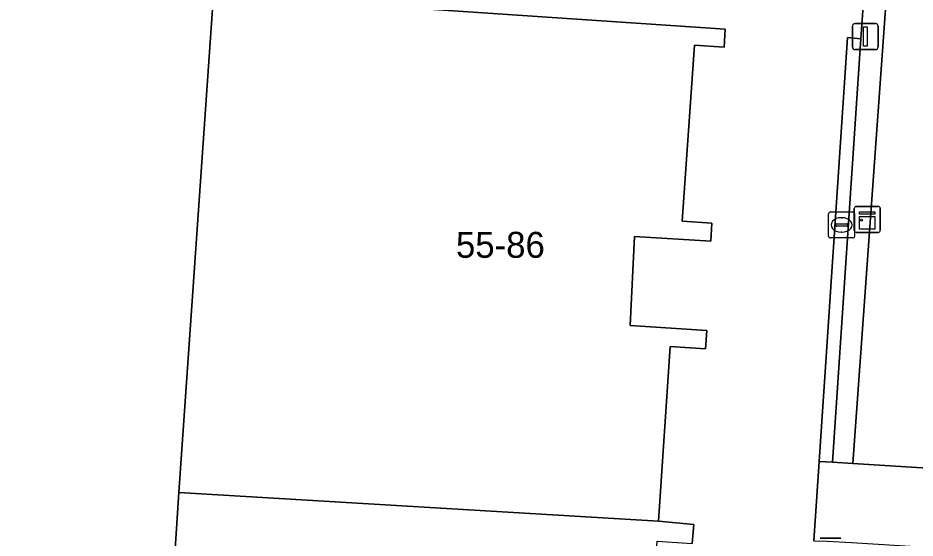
# Model space of a CAD drawing. Extents: x 161848 to 162726, y 385382 to 386521.
# Drawn here: x 162104.36 to 162138.88, y 385651.51 to 385671.55 of the extents above; entities that cross this region are included whole.
import ezdxf

# ---------------------------------------------------------------- set-up
doc = ezdxf.new("R2010")
doc.units = 0
for name, color, linetype in [('IMGEO_Groenvoorziening', 7, 'Continuous'), ('IMGEO_Haag', 7, 'Continuous'), ('IMGEO_Kast', 7, 'Continuous'), ('IMGEO_Kolk', 7, 'Continuous'), ('IMGEO_Lichtmast', 7, 'Continuous'), ('IMGEO_Pand', 7, 'Continuous'), ('IMGEO_Pand_nummerreeks', 7, 'Continuous'), ('IMGEO_Voetpad_open', 7, 'Continuous')]:
    doc.layers.add(name, color=color, linetype=linetype)

msp = doc.modelspace()

# ---------------------------------------------------------------- linework, layer by layer
at = {"layer": 'IMGEO_Groenvoorziening'}
msp.add_lwpolyline([(162133.941, 385731.866), (162132.244, 385706.463), (162131.03, 385706.552), (162129.353, 385681.999), (162138.422, 385681.358), (162136.486, 385654.387), (162153.353, 385653.333), (162154.8, 385659.031), (162159.619, 385661.028), (162163.343, 385661.108), (162157.479, 385729.881)], dxfattribs=at)
msp.add_lwpolyline([(162138.422, 385681.358), (162129.353, 385681.999), (162129.312, 385681.4), (162129.335, 385681.254), (162137.502, 385680.681), (162136.8, 385670.741), (162135.701, 385654.436), (162136.486, 385654.387)], close=True, dxfattribs=at)
at = {"layer": 'IMGEO_Haag'}
msp.add_lwpolyline([(162138.422, 385681.358), (162129.353, 385681.999), (162129.312, 385681.4), (162129.335, 385681.254), (162137.502, 385680.681), (162136.8, 385670.741), (162135.701, 385654.436), (162136.486, 385654.387)], close=True, dxfattribs=at)
at = {"layer": 'IMGEO_Kast'}
for p, q in [((162136.545, 385663.364), (162136.545, 385664.205)), ((162136.545, 385664.205), (162136.545, 385663.364)), ((162136.62, 385664.289), (162137.461, 385664.289)), ((162137.461, 385664.289), (162136.62, 385664.289)), ((162137.545, 385664.214), (162137.545, 385663.373)), ((162137.545, 385663.373), (162137.545, 385664.214)), ((162137.47, 385663.289), (162136.629, 385663.289)), ((162136.629, 385663.289), (162137.47, 385663.289))]:
    msp.add_line(p, q, dxfattribs=at)
for points in [[(162136.74, 385664.079), (162137.34, 385664.079), (162137.34, 385663.994), (162136.74, 385663.994), (162136.74, 385664.079)], [(162136.74, 385663.904), (162137.34, 385663.904), (162137.34, 385663.415), (162136.74, 385663.415), (162136.74, 385663.904)]]:
    msp.add_lwpolyline(points, dxfattribs=at)
msp.add_circle((162136.824, 385663.753), 0.0377, dxfattribs=at)
for centre, start, end in [((162136.623, 385664.211), 92.4484, 184.2845), ((162136.623, 385664.211), 92.4484, 184.2845), ((162137.467, 385664.211), 2.4484, 94.2845), ((162137.467, 385664.211), 2.4484, 94.2845), ((162137.467, 385663.367), 272.4484, 4.2845), ((162137.467, 385663.367), 272.4484, 4.2845), ((162136.623, 385663.367), 182.4484, 274.2845), ((162136.623, 385663.367), 182.4484, 274.2845)]:
    msp.add_arc(centre, 0.0779, start, end, dxfattribs=at)
at = {"layer": 'IMGEO_Kolk'}
for p, q in [((162135.633, 385664.074), (162136.485, 385664.074)), ((162135.558, 385663.148), (162135.558, 385664)), ((162136.046, 385663.854), (162136.071, 385663.854)), ((162136.559, 385664), (162136.559, 385663.148)), ((162135.817, 385663.568), (162135.817, 385663.58)), ((162136.255, 385663.531), (162135.857, 385663.531)), ((162135.86, 385663.617), (162136.258, 385663.617)), ((162136.301, 385663.58), (162136.301, 385663.568)), ((162136.485, 385663.074), (162135.633, 385663.074)), ((162136.069, 385663.294), (162136.044, 385663.294))]:
    msp.add_line(p, q, dxfattribs=at)
for points in [[(162135.633, 385664.074), (162136.485, 385664.074)], [(162135.558, 385663.148), (162135.558, 385664)], [(162136.559, 385664), (162136.559, 385663.148)], [(162136.485, 385663.074), (162135.633, 385663.074)]]:
    msp.add_lwpolyline(points, dxfattribs=at)
for centre, radius, start, end in [((162135.635, 385663.998), 0.0765, 91.552, 178.448), ((162135.635, 385663.998), 0.0765, 91.552, 178.448), ((162136.483, 385663.998), 0.0765, 1.552, 88.448), ((162136.483, 385663.998), 0.0765, 1.552, 88.448), ((162135.857, 385663.577), 0.0403, 85.8775, 175.7526), ((162135.854, 385663.567), 0.0366, 178.938, 274.7102), ((162136.258, 385663.574), 0.043, 264.8664, 352.4533), ((162136.262, 385663.579), 0.0386, 1.7309, 96.639), ((162135.635, 385663.15), 0.0765, 181.552, 268.448), ((162135.635, 385663.15), 0.0765, 181.552, 268.448), ((162136.483, 385663.15), 0.0765, 271.552, 358.448), ((162136.483, 385663.15), 0.0765, 271.552, 358.448)]:
    msp.add_arc(centre, radius, start, end, dxfattribs=at)
for centre, major_axis, ratio, start_param, end_param in [((162136.045, 385663.574), (-0.387, 0.002), 0.722429, 4.712389, 7.853982), ((162136.07, 385663.574), (-0.39, 0.002), 0.717154, 1.570796, 4.712389)]:
    msp.add_ellipse(centre, major_axis=major_axis, ratio=ratio, start_param=start_param, end_param=end_param, dxfattribs=at)
at = {"layer": 'IMGEO_Lichtmast'}
for p, q in [((162136.573, 385671.328), (162137.363, 385671.328)), ((162137.363, 385671.328), (162136.573, 385671.328)), ((162136.473, 385670.428), (162136.473, 385671.228)), ((162136.473, 385671.228), (162136.473, 385670.428)), ((162137.463, 385671.228), (162137.463, 385670.428)), ((162137.463, 385670.428), (162137.463, 385671.228)), ((162137.363, 385670.328), (162136.573, 385670.328)), ((162136.573, 385670.328), (162137.363, 385670.328)), ((162135.232, 385651.515), (162136.022, 385651.515)), ((162136.022, 385651.515), (162135.232, 385651.515))]:
    msp.add_line(p, q, dxfattribs=at)
msp.add_lwpolyline([(162136.893, 385671.203), (162137.043, 385671.203), (162137.043, 385670.453), (162136.893, 385670.453), (162136.893, 385671.203)], dxfattribs=at)
for centre, start, end in [((162136.573, 385671.228), 90, 180), ((162136.573, 385671.228), 90, 180), ((162137.363, 385671.228), 0, 90), ((162137.363, 385671.228), 360, 90), ((162136.573, 385670.428), 180, 270), ((162136.573, 385670.428), 180, 270), ((162137.363, 385670.428), 270, 0), ((162137.363, 385670.428), 270, 0)]:
    msp.add_arc(centre, 0.1, start, end, dxfattribs=at)
at = {"layer": 'IMGEO_Pand'}
for points in [[(162110.547, 385653.275), (162111.889, 385672.456), (162110.912, 385672.522), (162058.2, 385676.103), (162034.17, 385677.885), (162032.303, 385678.023), (162032.106, 385678.037), (162032.089, 385677.79), (162029.285, 385635.956), (162044.659, 385634.952), (162044.546, 385633.206), (162101.964, 385629.344), (162102.206, 385629.327), (162102.206, 385629.243), (162108.833, 385628.78), (162109.714, 385640.396)], [(162129.463, 385658.887), (162130.818, 385658.804), (162130.865, 385659.507), (162127.921, 385659.704), (162128.082, 385663.127), (162131.027, 385662.949), (162131.069, 385663.643), (162129.921, 385663.713), (162130.39, 385670.497), (162131.538, 385670.424), (162131.582, 385671.118), (162114.644, 385672.269), (162111.889, 385672.456), (162110.547, 385653.275), (162129.006, 385652.172)], [(162129.511, 385639.343), (162128.146, 385639.456), (162128.962, 385651.395), (162130.3, 385651.31), (162130.369, 385652.042), (162129.006, 385652.172), (162110.547, 385653.275), (162109.714, 385640.396), (162129.484, 385639.013)]]:
    msp.add_lwpolyline(points, close=True, dxfattribs=at)
at = {"layer": 'IMGEO_Voetpad_open'}
for points in [[(162134.982, 385651.414), (162135.192, 385654.46), (162136.284, 385670.795), (162136.8, 385670.741), (162137.502, 385680.681)], [(162114.644, 385672.269), (162131.582, 385671.118), (162131.538, 385670.424), (162130.39, 385670.497), (162129.921, 385663.713), (162131.069, 385663.643), (162131.027, 385662.949), (162128.082, 385663.127), (162127.921, 385659.704), (162130.865, 385659.507), (162130.818, 385658.804), (162129.463, 385658.887), (162129.006, 385652.172), (162130.369, 385652.042), (162130.3, 385651.31)], [(162161.345, 385652.833), (162153.353, 385653.333), (162136.486, 385654.387), (162135.701, 385654.436), (162135.192, 385654.46), (162134.982, 385651.414), (162135.495, 385651.399), (162136.433, 385651.341), (162150.025, 385650.499), (162164.273, 385649.616)]]:
    msp.add_lwpolyline(points, dxfattribs=at)
msp.add_lwpolyline([(162136.8, 385670.741), (162136.284, 385670.795), (162135.192, 385654.46), (162135.701, 385654.436)], close=True, dxfattribs=at)

# ---------------------------------------------------------------- texts
at = {"layer": 'IMGEO_Pand_nummerreeks'}
msp.add_text('55-86', height=1, dxfattribs=at).set_placement((162121.216, 385662.308))

doc.saveas('drawing.dxf')
